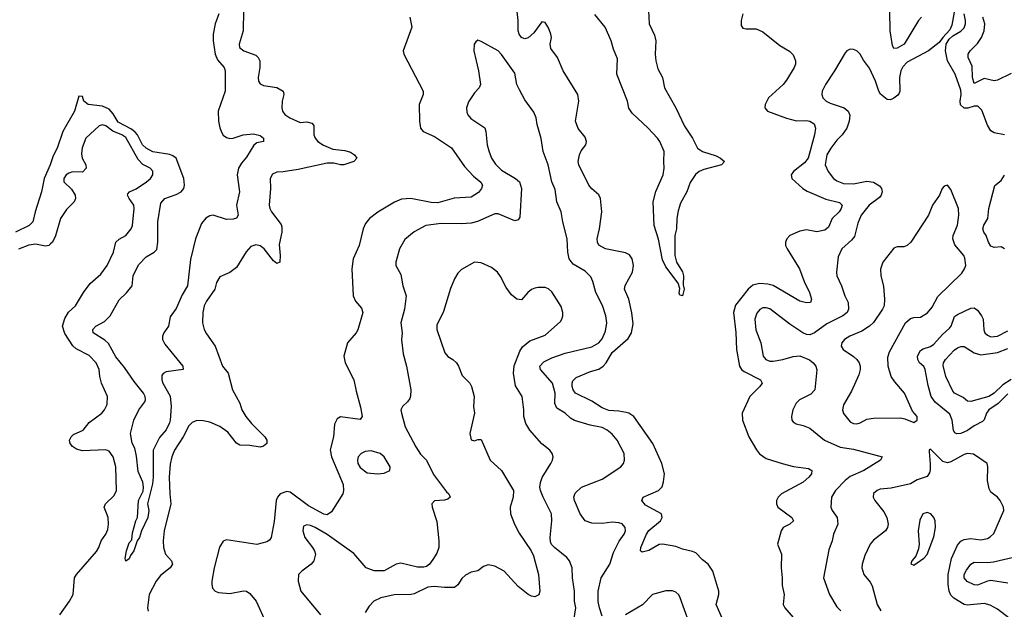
# Model space of a CAD drawing. Header units: inches. Extents: x 1473912 to 1647258, y 640388 to 773423.
# Tile 276 of 420: x 1531976 to 1537850, y 721202 to 724715. Entities that reach past the tile are written whole.
import ezdxf

# ---------------------------------------------------------------- set-up
doc = ezdxf.new("R2010")
doc.units = ezdxf.units.IN
doc.header["$MEASUREMENT"] = 0
doc.layers.add('B5732', color=7, linetype='Continuous')

msp = doc.modelspace()

# ---------------------------------------------------------------- linework, layer by layer
at = {"layer": 'B5732', "color": 5}
for points, elevation in [([(1533311.3, 724770), (1533310.2, 724649.8), (1533284.7, 724570), (1533287.7, 724550), (1533312.7, 724530), (1533385, 724505), (1533399, 724490), (1533408.1, 724470), (1533409.2, 724430.8), (1533398, 724370), (1533401.3, 724350), (1533410, 724334), (1533430, 724324.2), (1533510, 724311.8), (1533547.7, 724290), (1533552.2, 724270), (1533542, 724230), (1533539.5, 724190), (1533544.2, 724170), (1533557.1, 724150), (1533587.3, 724130), (1533650, 724102), (1533690, 724106.4), (1533718.3, 724098.3), (1533730, 724084.7), (1533730.2, 724030), (1533738.2, 724010), (1533753.8, 723990), (1533788.5, 723968.5), (1533844.8, 723944.8), (1533915.5, 723935.5), (1533950, 723926.2), (1533973.1, 723910), (1533987, 723890), (1533970.4, 723870), (1533910, 723850.9), (1533890, 723850.8), (1533850, 723860.2), (1533810, 723860.2), (1533637.7, 723822.3), (1533548.4, 723808.4), (1533510, 723807.8), (1533484.4, 723795.6), (1533470.5, 723769.5), (1533472.2, 723710), (1533463.6, 723610), (1533468, 723590), (1533479.3, 723570), (1533535.1, 723495.1), (1533540.4, 723480.4), (1533540.1, 723450), (1533523.8, 723376.2), (1533530.1, 723309.9), (1533528.5, 723271.5), (1533510, 723263.5), (1533490, 723279.2), (1533434.9, 723350), (1533410, 723368.4), (1533385.7, 723374.3), (1533355.1, 723364.9), (1533327.5, 723332.5), (1533270, 723239.5), (1533230, 723209.3), (1533170, 723182.7), (1533150.4, 723150), (1533140.3, 723110), (1533090, 723038), (1533076.9, 723010), (1533069.1, 722970), (1533066, 722910), (1533076.9, 722870), (1533090, 722843.8), (1533141.5, 722770), (1533186.7, 722650), (1533219.3, 722610), (1533246.7, 722510), (1533290, 722430.7), (1533302.3, 722390), (1533326.2, 722350), (1533358.9, 722310), (1533439.2, 722230), (1533450.2, 722210), (1533450.4, 722190), (1533430, 722173.6), (1533410, 722169), (1533350, 722177.8), (1533290, 722180.5), (1533270, 722192.6), (1533216.9, 722256.9), (1533171, 722291), (1533110, 722316.3), (1533070, 722325.6), (1533033.4, 722326.6), (1533005.7, 722314.3), (1532985.7, 722294.3), (1532950.8, 722230), (1532898.9, 722150), (1532882.9, 722110), (1532873.9, 722066.1), (1532868.1, 721990), (1532871.5, 721890), (1532878.6, 721830), (1532837.4, 721670), (1532831.2, 721610), (1532834, 721570), (1532846.6, 721530), (1532881.8, 721490), (1532888.2, 721470), (1532873.2, 721450), (1532817, 721403), (1532790.1, 721369.9), (1532748, 721290), (1532738.2, 721210), (1532743.6, 721190)], 680), ([(1536165.7, 721150), (1536131.6, 721230), (1536147.4, 721290), (1536147.2, 721310), (1536110.7, 721430), (1536082.6, 721470), (1536050, 721496), (1536010, 721537.8), (1535990, 721547.1), (1535930, 721559.8), (1535890, 721575.6), (1535810, 721590.8), (1535790, 721587.3), (1535730, 721552.6), (1535690, 721542.9), (1535679.3, 721550), (1535680.5, 721570), (1535715.4, 721650), (1535730, 721671), (1535798, 721730), (1535809.7, 721750), (1535804.2, 721770), (1535710, 721823.5), (1535687.3, 721850), (1535696.2, 721870), (1535787, 721910), (1535807.8, 721932.2), (1535817.6, 721962.4), (1535822.2, 722010), (1535807, 722070), (1535752.6, 722190), (1535638.8, 722350), (1535610, 722369.8), (1535594.6, 722374.6), (1535550, 722383.1), (1535490, 722387.2), (1535450, 722402.2), (1535390, 722441.8), (1535291.1, 722490), (1535277.8, 722510), (1535271.9, 722530), (1535270.9, 722550), (1535275.8, 722564.2), (1535296.2, 722583.8), (1535380.9, 722619.1), (1535430, 722633.4), (1535457.4, 722650), (1535474.6, 722670), (1535510, 722732.5), (1535605, 722815), (1535625.2, 722850), (1535636, 722904), (1535628.1, 722968.1), (1535609.1, 723050), (1535585, 723110), (1535587.5, 723132.5), (1535632.4, 723210), (1535638.5, 723250), (1535630.7, 723290), (1535613.7, 723313.7), (1535590, 723325.8), (1535470, 723349.8), (1535431, 723371), (1535422.6, 723390), (1535420.4, 723410), (1535435, 723470), (1535448.7, 723570), (1535440.4, 723650), (1535431.5, 723671.5), (1535388.4, 723708.4), (1535372.1, 723730), (1535311.5, 723850), (1535308.2, 723870), (1535315, 723910), (1535326, 723934), (1535352.4, 723970), (1535358, 723990), (1535350, 724015.6), (1535307.3, 724067.3), (1535292.4, 724110), (1535311.7, 724230), (1535306.3, 724270), (1535217.8, 724410), (1535184.1, 724490), (1535144.3, 724544.3), (1535140.2, 724570), (1535147.6, 724610), (1535144.8, 724630), (1535130, 724666.6), (1535110, 724699), (1535090, 724702.7), (1535042.4, 724637.6), (1535010, 724608.3), (1534990, 724601.7), (1534983.8, 724603.8), (1534970, 724609.7), (1534955.4, 724630), (1534949.4, 724650), (1534949.3, 724710), (1534939.2, 724799.2)], 720), ([(1535724.9, 724810), (1535731.8, 724690), (1535762.7, 724622.7), (1535771, 724590), (1535767.2, 724510), (1535770.9, 724470.9), (1535782.5, 724422.5), (1535810.2, 724370.2), (1535822.2, 724310), (1535890.8, 724190), (1535941.9, 724081.9), (1535990.2, 724010), (1536019.7, 723950), (1536050, 723930.8), (1536130, 723904.7), (1536157.6, 723890), (1536180.5, 723870), (1536162, 723850), (1536056.7, 723823.3), (1536029.4, 723810.6), (1536006.6, 723793.4), (1535975, 723745), (1535955.2, 723690), (1535918.8, 723621.2), (1535903.5, 723576.5), (1535896.1, 723530), (1535894.3, 723470), (1535885.2, 723430), (1535883.6, 723310), (1535893.7, 723270), (1535930, 723212.7), (1535936.2, 723190), (1535934.6, 723134.6), (1535940.4, 723110), (1535930, 723069.5), (1535914, 723074), (1535910, 723086), (1535913.2, 723113.2), (1535904.9, 723144.9), (1535830, 723242.7), (1535810, 723284), (1535786.7, 723406.7), (1535760.5, 723490), (1535755.6, 723630), (1535770, 723691.7), (1535813.7, 723790), (1535820.3, 723830), (1535817.7, 723870), (1535821.5, 723930), (1535795, 723990), (1535781.6, 724010), (1535726.1, 724070), (1535630, 724158), (1535610, 724188.9), (1535601.1, 724230), (1535537.5, 724390), (1535542.8, 724482.8), (1535519.1, 724539.1), (1535504.7, 724590), (1535468.5, 724670), (1535406.6, 724746.6)], 680), ([(1533164.7, 724750), (1533143.3, 724690), (1533129.4, 724630), (1533130.1, 724589.9), (1533141.7, 724510), (1533157.1, 724477.1), (1533196.5, 724430), (1533201.4, 724410), (1533202.7, 724290), (1533160.9, 724170), (1533162, 724110), (1533170.2, 724070.2), (1533181.5, 724041.5), (1533190, 724027), (1533210, 724013.1), (1533230, 724008.1), (1533250, 724010.2), (1533310, 724030.2), (1533370, 724034.9), (1533410, 724025.5), (1533430.4, 724010), (1533431.3, 723990), (1533390, 723981.7), (1533372.6, 723967.4), (1533330, 723896.4), (1533299.6, 723860.4), (1533282, 723830), (1533273.2, 723790), (1533287.5, 723690), (1533270.2, 723610.2), (1533279.3, 723550), (1533270, 723533.2), (1533250, 723526.3), (1533210, 723524.7), (1533130, 723549.8), (1533110, 723545.8), (1533087, 723533), (1533060, 723500), (1533024.4, 723410), (1532994.5, 723285.5), (1532976.3, 723130), (1532944.6, 723075.4), (1532910, 722993.5), (1532874.7, 722945.3), (1532864.7, 722890), (1532836.1, 722850), (1532828, 722830), (1532829.1, 722810), (1532842.3, 722782.3), (1532950, 722650.7), (1532950.8, 722630), (1532850, 722616.4), (1532832.4, 722607.6), (1532824.7, 722595.3), (1532824.2, 722570), (1532830.2, 722550), (1532872.9, 722472.9), (1532880.2, 722410), (1532873.5, 722330), (1532870, 722313.2), (1532850, 722272.3), (1532810, 722225.1), (1532772.3, 722150), (1532773.1, 721990), (1532768.2, 721950), (1532739.6, 721830), (1532745.7, 721790), (1532740.4, 721750), (1532703, 721670), (1532690.8, 721630), (1532677.3, 721610), (1532657.6, 721550), (1532637.1, 721522.9), (1532630, 721502), (1532610, 721488.7), (1532604.8, 721504.8), (1532612.7, 721550), (1532630, 721598), (1532644.9, 721615.1), (1532650, 721658), (1532669.1, 721730), (1532678.7, 721750), (1532684.9, 721850), (1532713.6, 721906.4), (1532715.8, 721930), (1532710, 721959.3), (1532683.2, 722023.2), (1532673.7, 722113.7), (1532662.3, 722162.3), (1532647.6, 722192.4), (1532637.2, 722250), (1532658, 722330), (1532687.6, 722390), (1532722.7, 722437.3), (1532727.4, 722450), (1532724.9, 722470), (1532715, 722490), (1532658.6, 722558.6), (1532601.9, 722641.9), (1532550, 722706), (1532505.9, 722785.9), (1532484.8, 722804.8), (1532415.1, 722850), (1532411.6, 722870), (1532429.6, 722890), (1532482.4, 722917.6), (1532515.4, 722950), (1532570, 723045.3), (1532613, 723087), (1532646.6, 723130), (1532654, 723190), (1532685.6, 723254.4), (1532730, 723301.5), (1532778.7, 723330), (1532793.5, 723346.5), (1532800.6, 723390), (1532801.2, 723510), (1532817.8, 723622.2), (1532842.6, 723650), (1532910, 723673.7), (1532939.2, 723690), (1532955, 723710), (1532960.2, 723730), (1532955, 723770), (1532909, 723890), (1532890, 723904.9), (1532872, 723912), (1532770, 723928.9), (1532730, 723949.3), (1532709, 723970), (1532678.5, 724030), (1532665.5, 724045.5), (1532643, 724063), (1532564.4, 724104.4), (1532533.7, 724153.7), (1532510, 724181.7), (1532470, 724200.2), (1532384.8, 724210), (1532358.4, 724230), (1532350, 724258), (1532330, 724259.5), (1532302.6, 724170), (1532234, 724050), (1532200.7, 723950), (1532176.4, 723903.6), (1532157.9, 723850), (1532121.5, 723770), (1532106.2, 723690), (1532068.9, 723571.1), (1532055.6, 723510), (1532032.2, 723490), (1531950.4, 723450)], 660), ([(1534302.6, 724730), (1534315.2, 724670), (1534264.4, 724530), (1534268.4, 724510), (1534382.4, 724290), (1534382.3, 724270), (1534359.3, 724210), (1534360.4, 724110), (1534367.3, 724070), (1534384, 724050), (1534450, 724019.2), (1534551.6, 723951.6), (1534630, 723839.7), (1534682.7, 723782.7), (1534727.4, 723747.4), (1534736.3, 723730), (1534731.1, 723710), (1534713.6, 723686.4), (1534670, 723658.5), (1534568.5, 723651.5), (1534470, 723624.7), (1534430, 723625.4), (1534310, 723649.3), (1534253.2, 723646.8), (1534211.8, 723628.2), (1534112.3, 723567.7), (1534062.4, 723530), (1534038.5, 723501.5), (1534025.3, 723470), (1534001.8, 723370), (1533966, 723290), (1533958.2, 723230), (1533965.5, 723070), (1533978.8, 723038.8), (1534016.2, 722996.2), (1534023.1, 722970), (1533992.9, 722867.1), (1533983.7, 722850), (1533932, 722790), (1533909.1, 722710), (1533917.4, 722670), (1533969.5, 722569.5), (1533982.5, 722502.5), (1534010, 722406), (1534018.4, 722350), (1534007.1, 722332.9), (1533890.6, 722349.4), (1533870, 722336), (1533854.7, 722305.3), (1533847.5, 722230), (1533828.3, 722151.7), (1533837.2, 722110), (1533905.4, 721945.4), (1533908.8, 721910), (1533903.4, 721890), (1533837.1, 721782.9), (1533810, 721765.6), (1533790, 721769.5), (1533699.5, 721819.5), (1533590, 721899.3), (1533570, 721903.1), (1533530.2, 721889.8), (1533513.8, 721870), (1533507.1, 721850), (1533494.1, 721725.9), (1533476.5, 721630), (1533466.5, 721613.5), (1533450, 721604), (1533390, 721588.6), (1533210, 721616), (1533190, 721607.8), (1533168.5, 721571.5), (1533135.9, 721450), (1533122.7, 721370), (1533121.6, 721350), (1533127.1, 721327.1), (1533143.1, 721310), (1533162.2, 721302.2), (1533230, 721296.8), (1533311.8, 721311.8), (1533330, 721310.2), (1533350, 721296.9), (1533386, 721250), (1533444.1, 721124.1)], 720), ([(1536290.3, 724749.7), (1536279.5, 724710), (1536280.4, 724680.4), (1536290, 724664.9), (1536310, 724660.4), (1536370, 724660.3), (1536410, 724643.1), (1536510, 724561.3), (1536568.7, 724528.7), (1536590, 724506), (1536604.9, 724470), (1536604.9, 724450), (1536596.3, 724430), (1536550, 724355.1), (1536530, 724329.6), (1536443, 724250), (1536422.8, 724210), (1536421, 724190), (1536438, 724170), (1536550, 724127.7), (1536610, 724113.4), (1536670, 724114.2), (1536690.5, 724110), (1536715, 724095), (1536723.5, 724070), (1536718, 724030), (1536679.1, 723890), (1536658.3, 723861.7), (1536591.3, 723810), (1536578.5, 723790), (1536582.7, 723770), (1536647.6, 723710), (1536674.6, 723694.6), (1536785, 723645), (1536866, 723626), (1536881.6, 723610), (1536877.2, 723590), (1536864, 723570), (1536823.5, 723530), (1536801.1, 723478.9), (1536779.2, 723460.8), (1536731.1, 723451.1), (1536670, 723462.9), (1536630, 723456.2), (1536570.6, 723430), (1536553, 723410), (1536543.8, 723390), (1536544.9, 723370), (1536553.4, 723350), (1536628.4, 723230), (1536655.3, 723155.3), (1536688.2, 723090), (1536699.5, 723050), (1536694, 723030), (1536670, 723027.3), (1536630, 723038.8), (1536470, 723130.6), (1536439.1, 723139.1), (1536390, 723143.9), (1536350, 723132.8), (1536322.3, 723110), (1536245.5, 723014.5), (1536234.1, 722970), (1536248.5, 722851.5), (1536251.9, 722750), (1536270.2, 722650), (1536282.3, 722630), (1536298.5, 722618.5), (1536394.9, 722570), (1536405.3, 722550), (1536391.8, 722530), (1536331.5, 722470), (1536285.7, 722370), (1536287.7, 722330), (1536325.2, 722230), (1536371.3, 722151.3), (1536390, 722129.1), (1536430, 722100.8), (1536524, 722070), (1536592.8, 722052.8), (1536681.6, 722041.6), (1536700.7, 722030), (1536699.3, 722010), (1536684.2, 721990), (1536650, 721959.3), (1536520.3, 721890), (1536501.5, 721870), (1536491.6, 721850), (1536490.3, 721830), (1536499.5, 721810), (1536581.5, 721750), (1536592, 721730), (1536570.4, 721710), (1536530, 721689.8), (1536517.8, 721670), (1536496.9, 721590), (1536521.5, 721530), (1536518.4, 721450), (1536525, 721390), (1536524.2, 721344.2), (1536536.9, 721290), (1536531.1, 721230), (1536540.2, 721210), (1536628.4, 721110)], 720), ([(1537550, 724761.2), (1537536.7, 724683.3), (1537524.8, 724655.2), (1537482, 724610), (1537460.9, 724579.1), (1537398.4, 724530), (1537270, 724462), (1537244.5, 724435.5), (1537232.1, 724410), (1537223.5, 724370), (1537226, 724290), (1537222.5, 724277.5), (1537214.8, 724265.2), (1537190, 724248), (1537170, 724237.6), (1537150, 724239.6), (1537111.8, 724271.8), (1537100.5, 724290), (1537080.5, 724350), (1537046.3, 724426.3), (1537010, 724474), (1536989.6, 724509.6), (1536970, 724529.2), (1536950, 724538), (1536930, 724539.3), (1536910, 724529.4), (1536901.2, 724518.8), (1536837.3, 724410), (1536782.2, 724330), (1536763.8, 724290), (1536762, 724270), (1536768.1, 724250), (1536787.6, 724230), (1536810, 724217.7), (1536894, 724190), (1536917.3, 724170), (1536927.5, 724147.5), (1536923.8, 724110), (1536910, 724069.3), (1536882.4, 724030), (1536850, 723997.4), (1536814.2, 723950), (1536790.2, 723910), (1536780.7, 723850), (1536798.9, 723810), (1536830, 723769.3), (1536850, 723755.8), (1536890, 723739), (1536950, 723736.8), (1537030, 723752.5), (1537070, 723747.9), (1537105.3, 723725.3), (1537117.2, 723710), (1537120.7, 723690), (1537115.2, 723670), (1537104.8, 723655.2), (1537043.5, 723610), (1536995.2, 723550), (1536976.8, 723503.2), (1536955.8, 723424.2), (1536939, 723401), (1536881.1, 723350), (1536858.4, 723301.6), (1536848.9, 723210), (1536851.4, 723190), (1536879.1, 723130), (1536898, 723070), (1536919.2, 723030), (1536921.2, 722990), (1536911.4, 722970), (1536885.5, 722950), (1536790, 722904), (1536717.7, 722850), (1536690, 722838.2), (1536670, 722838.9), (1536648.5, 722848.5), (1536570, 722900.8), (1536450, 722993), (1536430, 722998.6), (1536410, 722997.7), (1536391.6, 722988.4), (1536373.7, 722966.3), (1536362.2, 722930), (1536367.9, 722867.9), (1536396.3, 722790), (1536410.9, 722710.9), (1536426.5, 722690), (1536450, 722681.2), (1536470, 722679.8), (1536529.4, 722690), (1536590, 722707.7), (1536630, 722712.3), (1536688.1, 722688.1), (1536710.2, 722670), (1536724.4, 722650), (1536731.5, 722628.5), (1536719, 722510), (1536696.4, 722483.6), (1536628, 722450), (1536608, 722430), (1536588.2, 722390), (1536580.5, 722350), (1536583, 722330), (1536590, 722318.8), (1536607.5, 722307.5), (1536650, 722297.4), (1536690, 722281.7), (1536777, 722210), (1536870, 722168.9), (1536950, 722156.1), (1537120.7, 722110), (1537110.4, 722090), (1537012.5, 722030), (1536930, 721992.8), (1536899.8, 721970), (1536843, 721910), (1536818.2, 721870), (1536814, 721810), (1536822.6, 721790), (1536853.4, 721750), (1536855.9, 721710), (1536831.1, 721650), (1536822.2, 721610), (1536802.7, 721557.3), (1536772, 721390), (1536807.4, 721290), (1536850, 721217.1), (1536873.7, 721193.7)], 740), ([(1537356.6, 724730), (1537338.3, 724710), (1537252.2, 724570), (1537210, 724544.9), (1537190, 724543.5), (1537182.1, 724562.1), (1537168.2, 724650), (1537167.1, 724767.1)], 720), ([(1537850, 724028.9), (1537790, 724040.9), (1537770, 724054), (1537750, 724087.3), (1537715.6, 724175.6), (1537696.6, 724196.6), (1537690, 724201), (1537670, 724200.3), (1537632, 724188), (1537610, 724188.4), (1537587.5, 724207.5), (1537585.8, 724230), (1537592.7, 724270), (1537590, 724295.1), (1537556.3, 724390), (1537511.7, 724470), (1537498.3, 724530), (1537502.7, 724570), (1537520.1, 724599.9), (1537541.7, 724618.3), (1537590, 724646.3), (1537610, 724667.6), (1537618.3, 724690), (1537619.1, 724710), (1537610, 724749.6)], 740), ([(1537890, 724395.6), (1537810, 724355.2), (1537790, 724350.5), (1537730, 724364.2), (1537670, 724334.7), (1537659.5, 724370), (1537657.7, 724437.7), (1537634.1, 724490), (1537633.6, 724510), (1537645.9, 724530), (1537690, 724573.9), (1537713.2, 724610), (1537729.3, 724650), (1537733.4, 724690), (1537722.3, 724730)], 720), ([(1535450, 721161.6), (1535434, 721210), (1535427.9, 721247.9), (1535427.7, 721310), (1535444.7, 721390), (1535497, 721470), (1535518.7, 721541.3), (1535552.6, 721607.4), (1535582.4, 721650), (1535589.8, 721670), (1535588.2, 721690), (1535570.6, 721710.6), (1535550, 721716.8), (1535510, 721720.4), (1535450, 721714), (1535390, 721716), (1535350, 721729.7), (1535320.4, 721770), (1535285.1, 721850), (1535281.7, 721870), (1535290, 721894.4), (1535327.3, 721930), (1535450, 721976.9), (1535562.9, 722050), (1535578.7, 722070), (1535584.7, 722090), (1535581.1, 722130), (1535539.3, 722210), (1535510, 722244.8), (1535479.7, 722270), (1535450, 722284.5), (1535378.5, 722298.5), (1535286.6, 722326.6), (1535261.4, 722341.4), (1535231, 722371), (1535180.3, 722400.3), (1535168.8, 722428.8), (1535171.3, 722490), (1535155, 722550), (1535082.4, 722630), (1535079.3, 722650), (1535102.4, 722677.6), (1535150, 722700.1), (1535230, 722728.7), (1535390, 722765.5), (1535430, 722788.9), (1535450, 722814.4), (1535470, 722858.8), (1535477.8, 722910), (1535472.7, 722950), (1535452.5, 723012.5), (1535412.7, 723090), (1535395.2, 723155.2), (1535382.4, 723182.4), (1535350, 723216), (1535278, 723258), (1535254.8, 723290), (1535246.5, 723330), (1535242.6, 723410), (1535215.8, 723510), (1535206.2, 723570), (1535180.3, 723630), (1535170, 723704), (1535149.8, 723749.8), (1535128.3, 723850), (1535099.7, 723930), (1535087.9, 724007.9), (1535063, 724090), (1535057.6, 724130), (1535043.7, 724163.7), (1534990, 724237.6), (1534956.9, 724296.9), (1534942.7, 724330), (1534930, 724397.6), (1534850, 724507.6), (1534830, 724529.6), (1534730, 724586), (1534710, 724593.2), (1534696.8, 724583.2), (1534688, 724570), (1534686, 724530), (1534713.7, 724410), (1534724.4, 724330), (1534718, 724310), (1534690, 724279.5), (1534654.4, 724225.6), (1534642, 724190), (1534643.8, 724163.8), (1534648.7, 724148.7), (1534666.9, 724126.9), (1534750.2, 724070.2), (1534756.9, 724050), (1534764.5, 723970), (1534774.4, 723934.4), (1534791, 723890), (1534813.8, 723853.8), (1534850, 723818.8), (1534934, 723770), (1534957.7, 723750), (1534970.2, 723710), (1534960.6, 723539.4), (1534950, 723522), (1534930, 723516.3), (1534830, 723558.2), (1534810, 723559.2), (1534706.6, 723513.4), (1534670, 723503.1), (1534610, 723498.5), (1534490, 723501.5), (1534398.8, 723490), (1534330, 723451.2), (1534273.9, 723406.1), (1534241.1, 723350), (1534219.3, 723270), (1534220.5, 723250), (1534250, 723198), (1534262.3, 723130), (1534280.9, 723070), (1534271, 722990), (1534250.2, 722910), (1534257.3, 722850), (1534253, 722807), (1534264.2, 722724.2), (1534283.1, 722650), (1534309.1, 722510), (1534307.6, 722472.4), (1534302.7, 722457.3), (1534290, 722438.4), (1534259.1, 722410), (1534250.5, 722390), (1534254.4, 722370), (1534276.5, 722290), (1534338.4, 722170), (1534367, 722127), (1534402.3, 722090), (1534444.4, 722004.4), (1534521.5, 721901.5), (1534536.3, 721890), (1534544.7, 721870), (1534530, 721859), (1534510, 721853.2), (1534450.7, 721849.3), (1534434.8, 721830), (1534437.1, 721810), (1534464.5, 721724.5), (1534477.5, 721610), (1534476.9, 721570), (1534464, 721536), (1534441.2, 721498.8), (1534420.7, 721470), (1534402.1, 721457.9), (1534386.7, 721453.3), (1534350, 721453.9), (1534250, 721476.7), (1534221.1, 721470), (1534150, 721431.8), (1534090, 721431.1), (1534042.4, 721450), (1533970, 721534.2), (1533810, 721647.7), (1533738.7, 721690), (1533710, 721702), (1533690, 721705.1), (1533670, 721697), (1533666, 721670), (1533676.9, 721630), (1533723.7, 721570), (1533735.8, 721550), (1533741.1, 721530), (1533730.3, 721490), (1533714, 721470), (1533659.5, 721430), (1533640.3, 721410), (1533638, 721370), (1533654, 721310), (1533770.4, 721170)], 740), ([(1532216.7, 721170), (1532274, 721250), (1532294.8, 721290), (1532304.2, 721390), (1532316, 721410), (1532433.9, 721546.1), (1532447.8, 721570), (1532462, 721610), (1532491, 721650), (1532502.7, 721677.3), (1532506.8, 721710), (1532503.5, 721750), (1532480.7, 721810), (1532489, 721831), (1532540.8, 721879.2), (1532553.6, 721910), (1532548.9, 722050), (1532534.2, 722110), (1532510, 722144.2), (1532490, 722152), (1532350, 722146), (1532315.3, 722155.3), (1532291.7, 722171.7), (1532278, 722190), (1532273.3, 722210), (1532282.4, 722230), (1532296.5, 722243.5), (1532354.3, 722270), (1532390, 722315.2), (1532466.6, 722370), (1532483.1, 722390), (1532497.8, 722422.2), (1532499.2, 722470), (1532464.5, 722550), (1532454, 722590), (1532449.8, 722630), (1532431.5, 722670), (1532390, 722714.8), (1532313.9, 722753.9), (1532292.6, 722772.6), (1532245.5, 722845.5), (1532232.4, 722890), (1532244.6, 722935.4), (1532266.8, 722973.2), (1532309.3, 723010.7), (1532356.9, 723090), (1532396.5, 723143.5), (1532460.5, 723199.5), (1532497.2, 723250), (1532535.9, 723330), (1532550, 723390.3), (1532570, 723408), (1532610, 723430.3), (1532640.4, 723470), (1532648.4, 723490), (1532659, 723590), (1532656.3, 723610), (1532629.7, 723650.3), (1532619.8, 723670), (1532621.9, 723678.1), (1532630.6, 723689.4), (1532671.6, 723708.4), (1532733, 723750), (1532756.9, 723770), (1532769.7, 723790), (1532770, 723813.6), (1532753.6, 723830), (1532710, 723853.5), (1532682.1, 723882.1), (1532610, 724012.5), (1532585.8, 724030), (1532532, 724052), (1532490, 724083.8), (1532470, 724089.7), (1532450, 724082.4), (1532370.3, 724010), (1532348, 723952), (1532344.4, 723915.6), (1532348.8, 723890), (1532370.5, 723850.5), (1532371.9, 723830), (1532350, 723807.6), (1532292, 723808), (1532270, 723800.2), (1532252.9, 723790), (1532239.2, 723770), (1532239.7, 723750), (1532286, 723706), (1532306.7, 723670), (1532309.5, 723650), (1532300.9, 723630), (1532256, 723584), (1532220.3, 723530), (1532190, 723427), (1532172.3, 723390), (1532161, 723379), (1532150, 723370.8), (1532130, 723366), (1532070, 723378.1), (1532030, 723372.8), (1531970, 723347.7)], 680), ([(1537849.9, 723349.9), (1537830, 723361), (1537790, 723358.5), (1537770, 723366.1), (1537754.8, 723390), (1537740.5, 723430), (1537726.5, 723450), (1537721.6, 723470), (1537728.1, 723491.9), (1537750.8, 723530), (1537756.8, 723590), (1537792.5, 723727.5), (1537830, 723758), (1537850, 723788.5)], 740), ([(1535277.6, 721110), (1535292.9, 721210), (1535286.4, 721250), (1535286.4, 721310), (1535274.5, 721390), (1535272.6, 721450), (1535256.3, 721490), (1535240.5, 721510), (1535166.3, 721570), (1535149, 721589), (1535143.1, 721603.1), (1535141, 721630), (1535151.3, 721730), (1535148, 721770), (1535098, 721870), (1535082.2, 721910), (1535079.3, 721930), (1535082.5, 721957.5), (1535092.8, 721987.2), (1535145.1, 722070), (1535155.1, 722090), (1535158.7, 722110), (1535153, 722130), (1535139.6, 722150), (1535090, 722188.4), (1535019.8, 722270), (1534996, 722310), (1534983.5, 722350), (1534983.5, 722390), (1534974.3, 722470), (1534933.7, 722533.7), (1534921.6, 722610), (1534926.3, 722653.7), (1534960.2, 722739.8), (1534974.6, 722765.4), (1535018.9, 722801.1), (1535110, 722836.5), (1535202.6, 722917.4), (1535211.2, 722930), (1535215.8, 722950), (1535216.4, 722970), (1535206.3, 723006.3), (1535150, 723094.3), (1535130, 723112.6), (1535110, 723118.9), (1535070, 723120.5), (1535050, 723116.3), (1535030, 723107.8), (1535008, 723090), (1534970, 723046.6), (1534942, 723050), (1534910, 723076), (1534878.9, 723118.9), (1534845.1, 723185.1), (1534827.3, 723210), (1534790, 723239.7), (1534730, 723266.6), (1534688.7, 723271.3), (1534612.7, 723227.3), (1534590, 723205.1), (1534569.3, 723170.7), (1534545.4, 723114.6), (1534503.5, 722976.5), (1534464.6, 722895.4), (1534464.2, 722870), (1534511.8, 722730), (1534529.3, 722709.3), (1534560.5, 722690), (1534581.3, 722670), (1534594, 722650), (1534615.6, 722595.6), (1534661.1, 722550), (1534671.5, 722530), (1534686.5, 722470), (1534684, 722410), (1534688.9, 722370), (1534662, 722250), (1534670, 722212), (1534690, 722206), (1534710, 722214.8), (1534730, 722214.8), (1534782.3, 722090), (1534850.3, 722030), (1534921.1, 721910), (1534920.9, 721870), (1534901.3, 721810), (1534904.5, 721770), (1534928.4, 721708.4), (1534955.6, 721655.6), (1535027.7, 721550), (1535041.6, 721521.6), (1535070.2, 721410), (1535079.3, 721310), (1535072.3, 721287.7), (1535050, 721277.2), (1535030, 721279.5), (1535010, 721289.6), (1534950, 721338.7), (1534866.3, 721430), (1534810, 721458.2), (1534770, 721467.7), (1534742, 721458), (1534710, 721431.6), (1534670, 721423), (1534634.7, 721405.3), (1534613.7, 721386.3), (1534590, 721347.3), (1534570, 721331.3), (1534510, 721331.6), (1534450, 721338.4), (1534410, 721333.1), (1534330, 721294.8), (1534311, 721290), (1534210, 721288.2), (1534130.2, 721269.8), (1534089.3, 721250.7), (1534060, 721220), (1534037, 721183)], 760), ([(1537870, 722486.6), (1537812.5, 722427.5), (1537757.6, 722390), (1537744, 722370), (1537729.2, 722330.8), (1537719.2, 722320.8), (1537670, 722295.9), (1537630, 722266.7), (1537590, 722249.4), (1537567.3, 722247.3), (1537554.3, 722254.3), (1537546.5, 722266.5), (1537539.1, 722330), (1537524.3, 722364.3), (1537436.7, 722436.7), (1537413, 722470), (1537394.8, 722534.8), (1537378.4, 722630), (1537369, 722649), (1537343.9, 722670), (1537332.9, 722690), (1537331.6, 722710), (1537350, 722744.7), (1537365.7, 722754.3), (1537410, 722768.3), (1537430, 722782), (1537480.7, 722839.3), (1537523.6, 722876.4), (1537533.4, 722890), (1537552.7, 722947.3), (1537570, 722959.7), (1537650, 722997.2), (1537670, 722997.6), (1537690, 722983.6), (1537714.4, 722950), (1537723.9, 722930), (1537726.6, 722866.6), (1537732.9, 722850), (1537750, 722835), (1537770, 722826.6), (1537810, 722829.6), (1537870, 722862)], 740), ([(1537890, 722570.5), (1537841.3, 722538.7), (1537790, 722489.5), (1537757.7, 722470), (1537650, 722440.3), (1537630, 722442.6), (1537604, 722464), (1537551.6, 722490), (1537541.8, 722501.8), (1537501.8, 722590), (1537485.8, 722654.2), (1537487.1, 722670), (1537499.2, 722690), (1537550, 722745.5), (1537570, 722760.8), (1537590, 722768.9), (1537610, 722767.6), (1537670, 722730.2), (1537710, 722718.3), (1537810, 722732), (1537870, 722756.3)], 720), ([(1537904.7, 721130), (1537810, 721203.1), (1537766, 721226), (1537730, 721235.8), (1537627.5, 721227.5), (1537610, 721231.4), (1537547.8, 721267.8), (1537530, 721287.1), (1537520.8, 721310), (1537514.7, 721350), (1537514.8, 721410), (1537534.8, 721505.2), (1537570, 721584.4), (1537590, 721608.4), (1537610, 721617.8), (1537650, 721624.6), (1537710, 721616.9), (1537750, 721624.7), (1537766.1, 721633.9), (1537786.4, 721653.6), (1537846.3, 721790), (1537844.7, 721810), (1537824.8, 721850), (1537810, 721869.7), (1537770, 721899.5), (1537759.5, 721919.5), (1537748.4, 721970), (1537751, 722051), (1537747.3, 722070), (1537666.5, 722126.5), (1537630, 722129.8), (1537610, 722124.8), (1537530, 722081.4), (1537510, 722074.8), (1537483.6, 722083.6), (1537410, 722157.2), (1537401, 722150), (1537400.5, 722139.5), (1537408.3, 722068.3), (1537407.5, 722032.5), (1537403.9, 722016.1), (1537390, 721994), (1537330, 721973.3), (1537290, 721949.7), (1537175.6, 721924.4), (1537110, 721917.4), (1537090.3, 721909.7), (1537070, 721892.7), (1537068.2, 721870), (1537077.1, 721850), (1537130, 721782.4), (1537148.8, 721750), (1537156, 721710), (1537153.4, 721690), (1537140.4, 721670), (1537070, 721614), (1537049, 721590), (1537017, 721523), (1537001.2, 721470), (1536999.7, 721450), (1537011.3, 721410), (1537050, 721364.2), (1537062.3, 721342.3), (1537091.4, 721231.4), (1537113.5, 721193.5)], 760), ([(1537870, 721357.6), (1537770, 721373.3), (1537749.6, 721370.4), (1537690, 721345), (1537670, 721347.4), (1537627.7, 721367.7), (1537609.5, 721389.5), (1537609.9, 721410), (1537624, 721436), (1537649.5, 721470.5), (1537670, 721483.3), (1537750, 721480.3), (1537785.1, 721485.1), (1537930, 721519.3)], 740), ([(1535968.3, 721128.3), (1535916.9, 721270), (1535908.2, 721288.2), (1535890, 721304.5), (1535870, 721311.3), (1535831.3, 721311.3), (1535750.2, 721289.8), (1535691.1, 721228.9), (1535590, 721168.2)], 740)]:
    msp.add_lwpolyline(points, dxfattribs=dict(at, elevation=elevation))
for points, elevation in [([(1537510, 723729), (1537490, 723724), (1537478.8, 723710), (1537463.8, 723670), (1537420.4, 723610), (1537397.6, 723550), (1537293, 723390), (1537270, 723369.6), (1537250, 723362), (1537210, 723362.9), (1537190, 723354.5), (1537125.3, 723270), (1537110.3, 723229.7), (1537113.4, 723190), (1537128.2, 723128.2), (1537134.2, 723050), (1537132.9, 723010), (1537122.7, 722990), (1537070, 722911.6), (1537045.3, 722890), (1536999.8, 722860.2), (1536928.5, 722830), (1536897, 722810), (1536879.5, 722790), (1536877, 722770), (1536888.7, 722750), (1536949.3, 722709.3), (1536970, 722690.3), (1536984, 722670), (1536990.3, 722650), (1536990.3, 722630), (1536981.1, 722598.9), (1536939.1, 722500.9), (1536890, 722420.9), (1536883.6, 722390), (1536890, 722368.4), (1536930, 722319.5), (1536950, 722309), (1536970, 722308), (1536990, 722313.1), (1537030, 722334.9), (1537070, 722341.7), (1537230, 722342.4), (1537257, 722337), (1537310, 722314.8), (1537329, 722330), (1537329.2, 722350), (1537302.3, 722382.3), (1537255.1, 722490), (1537196.5, 722556.5), (1537174.8, 722590), (1537157.4, 722650), (1537155.7, 722704.3), (1537164.6, 722735.4), (1537259.6, 722910), (1537290, 722935.3), (1537310, 722941.7), (1537350, 722943.2), (1537392.1, 722967.9), (1537418.4, 723001.6), (1537453.8, 723066.2), (1537595.4, 723204.6), (1537613, 723230), (1537619.7, 723250), (1537614.6, 723294.6), (1537607.6, 723310), (1537554.8, 723374.8), (1537543.1, 723410), (1537545.4, 723430), (1537570.9, 723490.9), (1537579.3, 723550), (1537577.2, 723590), (1537530, 723704)], 760), ([(1534073.8, 722146.2), (1534037.9, 722142.1), (1534012.7, 722130), (1533995.9, 722110), (1533991, 722090), (1533993.8, 722070), (1534006.5, 722046.5), (1534050, 722014.9), (1534110, 722008.5), (1534150, 722014), (1534183.6, 722030), (1534186, 722050), (1534150.5, 722110), (1534125.8, 722130)], 740), ([(1537390, 721778), (1537364.2, 721770), (1537345.9, 721734.1), (1537335.2, 721670), (1537342.4, 721590), (1537338.6, 721561.4), (1537322, 721518), (1537297.3, 721490), (1537292, 721472), (1537310, 721464.9), (1537370, 721506.4), (1537390, 721528.2), (1537430, 721633.4), (1537438.8, 721690), (1537437.3, 721730), (1537429, 721750), (1537411.6, 721770)], 780)]:
    msp.add_lwpolyline(points, close=True, dxfattribs=dict(at, elevation=elevation))

doc.saveas('drawing.dxf')
